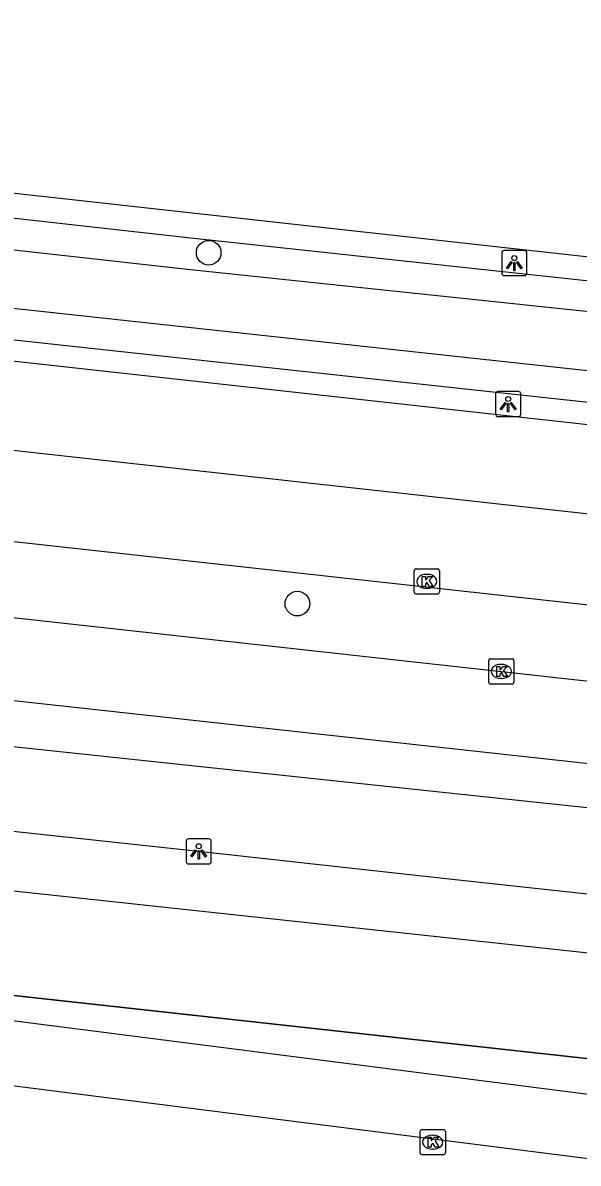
# Model space of a CAD drawing. Extents: x 162186 to 163152, y 385513 to 386513.
# Drawn here: x 162458.86 to 162480.91, y 386426.88 to 386472.11 of the extents above; entities that cross this region are included whole.
import ezdxf

# ---------------------------------------------------------------- set-up
doc = ezdxf.new("R2010")
doc.units = 0
for name, color, linetype in [('IMGEO_Berm_groen', 7, 'Continuous'), ('IMGEO_Boom', 7, 'Continuous'), ('IMGEO_Fietspad_gesloten', 7, 'Continuous'), ('IMGEO_Groenvoorziening', 7, 'Continuous'), ('IMGEO_Hek', 7, 'Continuous'), ('IMGEO_Kolk', 7, 'Continuous'), ('IMGEO_Lichtpunt', 7, 'Continuous'), ('IMGEO_OVBaan_gesloten', 7, 'Continuous'), ('IMGEO_Parkeervlak_open', 7, 'Continuous'), ('IMGEO_Rijbaan_lokaal_open', 7, 'Continuous'), ('IMGEO_Rijbaan_regionaal_gesloten', 7, 'Continuous'), ('IMGEO_Voetpad_open', 7, 'Continuous'), ('IMGEO_Waterloop', 7, 'Continuous')]:
    doc.layers.add(name, color=color, linetype=linetype)

msp = doc.modelspace()

# ---------------------------------------------------------------- linework, layer by layer
at = {"layer": 'IMGEO_Berm_groen'}
for points in [[(162450.483, 386465.257), (162465.526, 386463.582), (162499.024, 386459.971)], [(162569.607, 386447.487), (162568.012, 386447.875), (162562.087, 386448.548), (162547.314, 386449.891), (162535.294, 386451.198), (162450.21, 386460.422)]]:
    msp.add_lwpolyline(points, dxfattribs=at)
at = {"layer": 'IMGEO_Boom'}
for centre in [(162466.237, 386462.993), (162469.76, 386449.076)]:
    msp.add_circle(centre, 0.489, dxfattribs=at)
at = {"layer": 'IMGEO_Fietspad_gesloten'}
for points in [[(162410.16, 386448.539), (162420.849, 386447.373), (162445.492, 386444.783), (162513.786, 386437.543)], [(162535.416, 386431.622), (162512.845, 386434.099), (162495.383, 386436.058), (162491.163, 386436.474), (162475.78, 386438.147), (162465.837, 386439.248), (162453.79, 386440.539), (162440.398, 386442.014), (162431.632, 386443.01), (162415.005, 386444.81), (162413.301, 386445.028), (162409.778, 386445.416)]]:
    msp.add_lwpolyline(points, dxfattribs=at)
at = {"layer": 'IMGEO_Groenvoorziening'}
msp.add_lwpolyline([(162509.644, 386427.917), (162439.369, 386435.627)], dxfattribs=at)
at = {"layer": 'IMGEO_Hek'}
msp.add_lwpolyline([(162437.422, 386435.841), (162512.792, 386427.572)], dxfattribs=at)
at = {"layer": 'IMGEO_Kolk'}
for p, q in [((162474.397, 386449.53), (162474.397, 386450.382)), ((162474.472, 386450.456), (162475.324, 386450.456)), ((162475.398, 386450.382), (162475.398, 386449.53)), ((162474.885, 386450.236), (162474.91, 386450.236)), ((162474.908, 386449.676), (162474.883, 386449.676)), ((162475.324, 386449.456), (162474.472, 386449.456)), ((162477.357, 386445.959), (162477.357, 386446.811)), ((162477.432, 386446.885), (162478.284, 386446.885)), ((162478.358, 386446.811), (162478.358, 386445.959)), ((162477.845, 386446.665), (162477.87, 386446.665)), ((162478.284, 386445.885), (162477.432, 386445.885)), ((162477.868, 386446.105), (162477.843, 386446.105)), ((162474.708, 386428.214), (162475.56, 386428.214)), ((162474.633, 386427.288), (162474.633, 386428.14)), ((162475.121, 386427.994), (162475.146, 386427.994)), ((162475.634, 386428.14), (162475.634, 386427.288)), ((162475.144, 386427.434), (162475.119, 386427.434)), ((162475.56, 386427.214), (162474.708, 386427.214))]:
    msp.add_line(p, q, dxfattribs=at)
for points in [[(162474.397, 386449.53), (162474.397, 386450.382)], [(162474.472, 386450.456), (162475.324, 386450.456)], [(162475.398, 386450.382), (162475.398, 386449.53)], [(162474.718, 386450.156), (162474.841, 386450.156), (162474.841, 386450.005), (162474.971, 386450.156), (162475.135, 386450.156), (162474.989, 386450.005), (162475.142, 386449.756), (162474.99, 386449.756), (162474.905, 386449.92), (162474.841, 386449.853), (162474.841, 386449.756), (162474.718, 386449.756), (162474.718, 386450.156)], [(162475.324, 386449.456), (162474.472, 386449.456)], [(162477.357, 386445.959), (162477.357, 386446.811)], [(162477.432, 386446.885), (162478.284, 386446.885)], [(162478.358, 386446.811), (162478.358, 386445.959)], [(162477.678, 386446.585), (162477.801, 386446.585), (162477.801, 386446.434), (162477.931, 386446.585), (162478.095, 386446.585), (162477.949, 386446.434), (162478.102, 386446.185), (162477.95, 386446.185), (162477.865, 386446.349), (162477.801, 386446.282), (162477.801, 386446.185), (162477.678, 386446.185), (162477.678, 386446.585)], [(162478.284, 386445.885), (162477.432, 386445.885)], [(162474.708, 386428.214), (162475.56, 386428.214)], [(162474.633, 386427.288), (162474.633, 386428.14)], [(162474.954, 386427.914), (162475.077, 386427.914), (162475.077, 386427.763), (162475.207, 386427.914), (162475.371, 386427.914), (162475.225, 386427.763), (162475.378, 386427.514), (162475.226, 386427.514), (162475.141, 386427.678), (162475.077, 386427.611), (162475.077, 386427.514), (162474.954, 386427.514), (162474.954, 386427.914)], [(162475.634, 386428.14), (162475.634, 386427.288)], [(162475.56, 386427.214), (162474.708, 386427.214)]]:
    msp.add_lwpolyline(points, dxfattribs=at)
for centre, start, end in [((162474.474, 386450.38), 91.552, 178.448), ((162474.474, 386450.38), 91.552, 178.448), ((162475.322, 386450.38), 1.552, 88.448), ((162475.322, 386450.38), 1.552, 88.448), ((162474.474, 386449.532), 181.552, 268.448), ((162474.474, 386449.532), 181.552, 268.448), ((162475.322, 386449.532), 271.552, 358.448), ((162475.322, 386449.532), 271.552, 358.448), ((162477.434, 386446.809), 91.552, 178.448), ((162477.434, 386446.809), 91.552, 178.448), ((162478.282, 386446.809), 1.552, 88.448), ((162478.282, 386446.809), 1.552, 88.448), ((162477.434, 386445.961), 181.552, 268.448), ((162477.434, 386445.961), 181.552, 268.448), ((162478.282, 386445.961), 271.552, 358.448), ((162478.282, 386445.961), 271.552, 358.448), ((162474.71, 386428.138), 91.552, 178.448), ((162474.71, 386428.138), 91.552, 178.448), ((162475.558, 386428.138), 1.552, 88.448), ((162475.558, 386428.138), 1.552, 88.448), ((162474.71, 386427.29), 181.552, 268.448), ((162474.71, 386427.29), 181.552, 268.448), ((162475.558, 386427.29), 271.552, 358.448), ((162475.558, 386427.29), 271.552, 358.448)]:
    msp.add_arc(centre, 0.0765, start, end, dxfattribs=at)
for centre, major_axis, ratio, start_param, end_param in [((162474.884, 386449.956), (-0.387, 0.002), 0.722429, 4.712389, 7.853982), ((162474.909, 386449.956), (-0.39, 0.002), 0.717154, 1.570796, 4.712389), ((162477.844, 386446.385), (-0.387, 0.002), 0.722429, 4.712389, 7.853982), ((162477.869, 386446.385), (-0.39, 0.002), 0.717154, 1.570796, 4.712389), ((162475.12, 386427.714), (-0.387, 0.002), 0.722429, 4.712389, 7.853982), ((162475.145, 386427.714), (-0.39, 0.002), 0.717154, 1.570796, 4.712389)]:
    msp.add_ellipse(centre, major_axis=major_axis, ratio=ratio, start_param=start_param, end_param=end_param, dxfattribs=at)
at = {"layer": 'IMGEO_Lichtpunt'}
for p, q in [((162478.776, 386463.08), (162477.968, 386463.08)), ((162478.776, 386463.08), (162477.968, 386463.08)), ((162477.874, 386462.985), (162477.874, 386462.178)), ((162477.874, 386462.985), (162477.874, 386462.178)), ((162478.87, 386462.178), (162478.87, 386462.985)), ((162478.87, 386462.178), (162478.87, 386462.985)), ((162477.968, 386462.084), (162478.776, 386462.084)), ((162477.968, 386462.084), (162478.776, 386462.084)), ((162477.63, 386457.393), (162477.63, 386456.586)), ((162477.63, 386457.393), (162477.63, 386456.586)), ((162478.532, 386457.488), (162477.724, 386457.488)), ((162478.532, 386457.488), (162477.724, 386457.488)), ((162478.626, 386456.586), (162478.626, 386457.393)), ((162478.626, 386456.586), (162478.626, 386457.393)), ((162477.724, 386456.492), (162478.532, 386456.492)), ((162477.724, 386456.492), (162478.532, 386456.492)), ((162465.344, 386439.651), (162465.344, 386438.844)), ((162465.344, 386439.651), (162465.344, 386438.844)), ((162466.246, 386439.746), (162465.438, 386439.746)), ((162466.246, 386439.746), (162465.438, 386439.746)), ((162466.34, 386438.844), (162466.34, 386439.651)), ((162466.34, 386438.844), (162466.34, 386439.651)), ((162465.438, 386438.75), (162466.246, 386438.75)), ((162465.438, 386438.75), (162466.246, 386438.75))]:
    msp.add_line(p, q, dxfattribs=at)
for points in [[(162478.248, 386462.649), (162478.287, 386462.621), (162478.099, 386462.359), (162478.061, 386462.386), (162478.248, 386462.649)], [(162478.35, 386462.601), (162478.397, 386462.601), (162478.397, 386462.279), (162478.35, 386462.279), (162478.35, 386462.601)], [(162478.46, 386462.621), (162478.498, 386462.648), (162478.685, 386462.386), (162478.646, 386462.358), (162478.46, 386462.621)], [(162478.004, 386457.057), (162478.043, 386457.029), (162477.855, 386456.767), (162477.817, 386456.794), (162478.004, 386457.057)], [(162478.106, 386457.009), (162478.153, 386457.009), (162478.153, 386456.687), (162478.106, 386456.687), (162478.106, 386457.009)], [(162478.216, 386457.029), (162478.254, 386457.056), (162478.441, 386456.794), (162478.402, 386456.766), (162478.216, 386457.029)], [(162465.718, 386439.315), (162465.757, 386439.287), (162465.569, 386439.025), (162465.531, 386439.052), (162465.718, 386439.315)], [(162465.82, 386439.267), (162465.867, 386439.267), (162465.867, 386438.945), (162465.82, 386438.945), (162465.82, 386439.267)], [(162465.93, 386439.287), (162465.968, 386439.314), (162466.155, 386439.052), (162466.116, 386439.024), (162465.93, 386439.287)]]:
    msp.add_lwpolyline(points, dxfattribs=at)
for centre in [(162478.373, 386462.783), (162478.129, 386457.191), (162465.843, 386439.449)]:
    msp.add_circle(centre, 0.0994, dxfattribs=at)
for centre, start, end in [((162477.968, 386462.985), 90, 180), ((162477.968, 386462.985), 90, 180), ((162478.776, 386462.985), 0, 90), ((162478.776, 386462.985), 0, 90), ((162477.968, 386462.178), 180, 270), ((162477.968, 386462.178), 180, 270), ((162478.776, 386462.178), 270, 0), ((162478.776, 386462.178), 270, 360), ((162477.724, 386457.393), 90, 180), ((162477.724, 386457.393), 90, 180), ((162478.532, 386457.393), 0, 90), ((162478.532, 386457.393), 0, 90), ((162477.724, 386456.586), 180, 270), ((162477.724, 386456.586), 180, 270), ((162478.532, 386456.586), 270, 0), ((162478.532, 386456.586), 270, 360), ((162465.438, 386439.651), 90, 180), ((162465.438, 386439.651), 90, 180), ((162466.246, 386439.651), 0, 90), ((162466.246, 386439.651), 0, 90), ((162465.438, 386438.844), 180, 270), ((162465.438, 386438.844), 180, 270), ((162466.246, 386438.844), 270, 0), ((162466.246, 386438.844), 270, 360)]:
    msp.add_arc(centre, 0.0946, start, end, dxfattribs=at)
at = {"layer": 'IMGEO_OVBaan_gesloten'}
for points in [[(162396.664, 386465.528), (162542.092, 386449.462), (162563.316, 386447.453)], [(162617.174, 386441.294), (162609.875, 386441.447), (162599.951, 386441.893), (162583.396, 386442.637), (162579.336, 386442.9), (162576.152, 386443.107), (162567.276, 386443.682), (162559.41, 386444.34), (162555.447, 386444.671), (162551.416, 386445.062), (162547.284, 386445.463), (162491.528, 386451.501), (162416.064, 386459.823), (162406.715, 386460.85), (162396.21, 386462.111)], [(162613.988, 386438.091), (162606.697, 386438.297), (162597.59, 386438.678), (162578.374, 386439.662), (162558.009, 386441.049), (162541.026, 386442.441), (162445.632, 386452.94), (162395.715, 386458.384)]]:
    msp.add_lwpolyline(points, dxfattribs=at)
at = {"layer": 'IMGEO_Parkeervlak_open'}
msp.add_lwpolyline([(162439.29, 386434.984), (162509.365, 386426.039)], dxfattribs=at)
at = {"layer": 'IMGEO_Rijbaan_lokaal_open'}
for points in [[(162388.471, 386456.244), (162388.471, 386456.244), (162395.33, 386455.487), (162519.79, 386441.76)], [(162511.316, 386439.442), (162452.562, 386445.864), (162394.901, 386452.259), (162387.143, 386453.119)], [(162438.977, 386432.425), (162509.426, 386423.511)]]:
    msp.add_lwpolyline(points, dxfattribs=at)
at = {"layer": 'IMGEO_Rijbaan_regionaal_gesloten'}
msp.add_lwpolyline([(162397.539, 386472.113), (162541.252, 386456.199)], dxfattribs=at)
at = {"layer": 'IMGEO_Voetpad_open'}
msp.add_lwpolyline([(162437.945, 386439.898), (162442.374, 386439.42), (162457.261, 386437.815), (162510.266, 386432.099), (162509.644, 386427.917)], dxfattribs=at)
at = {"layer": 'IMGEO_Waterloop'}
for points in [[(162450.412, 386464.006), (162465.392, 386462.338), (162498.929, 386458.813)], [(162498.734, 386456.422), (162450.281, 386461.673)]]:
    msp.add_lwpolyline(points, dxfattribs=at)

doc.saveas('drawing.dxf')
